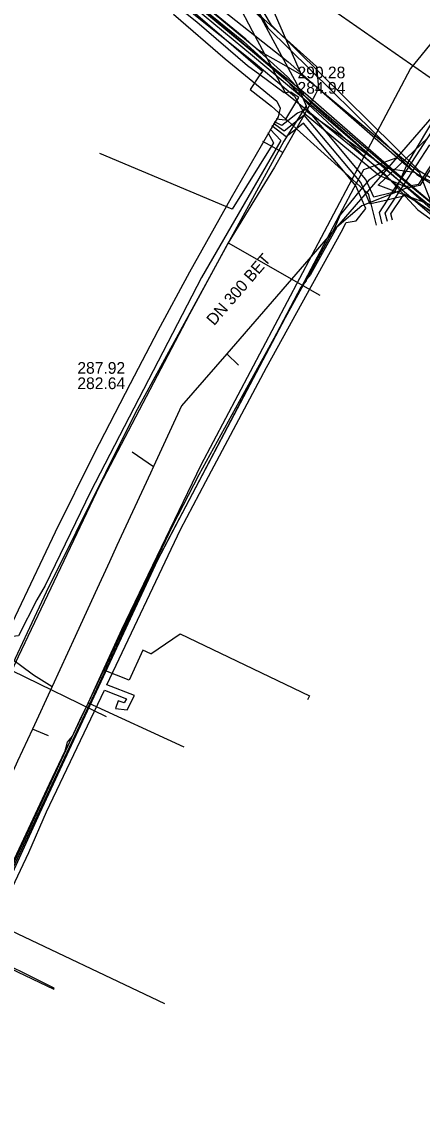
# Model space of a CAD drawing. Extents: x -600309 to -598967, y -1161267 to -1160292.
# Drawn here: x -600071.8 to -600044.3, y -1160426.8 to -1160352.5 of the extents above; entities that cross this region are included whole.
import ezdxf

# ---------------------------------------------------------------- set-up
doc = ezdxf.new("R2010")
doc.units = 0
for name, color, linetype in [('Vrstva 12', 7, 'Continuous'), ('Vrstva 13', 7, 'Continuous'), ('Vrstva 19', 7, 'Continuous'), ('Vrstva 42', 7, 'Continuous'), ('Vrstva 44', 7, 'Continuous'), ('Vrstva 54', 7, 'Continuous'), ('Vrstva 55', 7, 'Continuous'), ('Vrstva 58', 7, 'Continuous'), ('Vrstva 9', 7, 'Continuous')]:
    doc.layers.add(name, color=color, linetype=linetype)

msp = doc.modelspace()

# ---------------------------------------------------------------- linework, layer by layer
at = {"layer": 'Vrstva 12'}
for points in [[(-600052.59, -1160356.1), (-600065.3, -1160326.89), (-600071.13, -1160308.75)], [(-600071.04, -1160338.15), (-600070.29, -1160338.47), (-600069.4, -1160339.08), (-600056.82, -1160350.69), (-600055.37, -1160352.22), (-600054.72, -1160353.4), (-600052.91, -1160356.72), (-600052.27, -1160358.22)], [(-600071.52, -1160339.78), (-600068.3, -1160342.25), (-600056.96, -1160351.21), (-600055.97, -1160353.07), (-600055.13, -1160354.65)], [(-600055.13, -1160354.65), (-600053.72, -1160357.3), (-600052.3, -1160358.44), (-600047.59, -1160362.3)], [(-600052.59, -1160356.1), (-600051.6, -1160356.9), (-600047.37, -1160360.59), (-600046.05, -1160361.74)], [(-600052.27, -1160358.22), (-600053.81, -1160360.62)], [(-600052.27, -1160358.22), (-600052.19, -1160358.63), (-600046.76, -1160362.48)], [(-600053.81, -1160360.62), (-600063.99, -1160379.24), (-600070.07, -1160391.48), (-600073.68, -1160399.16), (-600075.4, -1160402.88), (-600078.93, -1160410.64)], [(-600047.59, -1160362.3), (-600046.05, -1160361.74)], [(-600047.59, -1160362.3), (-600046.89, -1160362.88), (-600044.64, -1160365.33), (-600031.24, -1160375.01)], [(-600046.05, -1160361.74), (-600044.87, -1160362.76)], [(-600046.76, -1160362.48), (-600047.99, -1160363.29), (-600048.78, -1160364.24), (-600049.03, -1160364.55)], [(-600046.76, -1160362.48), (-600045.86, -1160362.62), (-600044.87, -1160362.76)], [(-600044.87, -1160362.76), (-600044.54, -1160362.95)], [(-600044.54, -1160362.95), (-600043.32, -1160363.61), (-600040.93, -1160365.78)], [(-600049.03, -1160364.55), (-600049.95, -1160365.67), (-600050.35, -1160366.59), (-600059.62, -1160383.47), (-600061.42, -1160386.95), (-600065.05, -1160394.55), (-600066.13, -1160396.83)], [(-600062.91, -1160395.719), (-600060.9, -1160394.352), (-600052.058, -1160398.578), (-600052.185, -1160398.85)], [(-600062.91, -1160395.719), (-600063.454, -1160395.458), (-600064.399, -1160397.51), (-600066.13, -1160396.83)], [(-600078.78, -1160423.93), (-600077.24, -1160420.74), (-600075.91, -1160418.03), (-600073.87, -1160413.15), (-600069.86, -1160404.61), (-600068.79, -1160402.35), (-600068.63, -1160401.75), (-600068.27, -1160401.34), (-600066.13, -1160396.83)]]:
    msp.add_lwpolyline(points, dxfattribs=at)
at = {"layer": 'Vrstva 13'}
for p, q in [((-600067.208, -1160399.064), (-600060.644, -1160402.074)), ((-600074.114, -1160413.884), (-600061.984, -1160419.647))]:
    msp.add_line(p, q, dxfattribs=at)
for points in [[(-600055.6, -1160354.38), (-600067.52, -1160344.52), (-600070.01, -1160342.56)], [(-600043.34, -1160353.45), (-600045.144, -1160355.652), (-600059.499, -1160382.793), (-600064.92, -1160394.071), (-600067.208, -1160399.064), (-600067.79, -1160400.261), (-600068.48, -1160401.76), (-600074.114, -1160413.884), (-600075.988, -1160417.875), (-600082.537, -1160432.282), (-600086.839, -1160441.714), (-600093.399, -1160455.743), (-600098.87, -1160467.43), (-600100.834, -1160472.035), (-600101.904, -1160474.347), (-600111.307, -1160494.031), (-600112.353, -1160496.209), (-600121.987, -1160516.186), (-600122.188, -1160516.468)], [(-600055.13, -1160354.65), (-600055.6, -1160354.38)], [(-600055.13, -1160354.65), (-600053.99, -1160355.3)], [(-600053.99, -1160355.3), (-600052.59, -1160356.1)], [(-600048.34, -1160362.58), (-600047.59, -1160362.3)], [(-600048.81, -1160363.46), (-600048.34, -1160362.58)], [(-600049.97, -1160365.66), (-600048.81, -1160363.46)], [(-600081.34, -1160429.68), (-600080.15, -1160427.2), (-600071.2, -1160407.88), (-600062.68, -1160389.74), (-600049.97, -1160365.66)]]:
    msp.add_lwpolyline(points, dxfattribs=at)
at = {"layer": 'Vrstva 19'}
for points in [[(-600060.56, -1160347.42), (-600051.582, -1160355.518), (-600051.432, -1160356.995)], [(-600051.432, -1160356.995), (-600051.67, -1160357.47), (-600052.24, -1160358.5), (-600053.875, -1160361.413), (-600054.44, -1160362.42), (-600057.61, -1160367.59), (-600060.27, -1160372.46), (-600066.42, -1160384.21), (-600071.987, -1160395.908), (-600072.44, -1160396.86), (-600081.21, -1160416.01), (-600081.68, -1160417.02), (-600087.34, -1160428.81), (-600093.67, -1160442.82), (-600097.21, -1160450.62), (-600102.72, -1160462.51), (-600107.62, -1160472.9), (-600115.47, -1160490.04), (-600118.4, -1160496.38), (-600123.238, -1160507.012)], [(-600053.875, -1160361.413), (-600055.244, -1160360.655)], [(-600057.61, -1160367.59), (-600051.34, -1160371.17)], [(-600072.44, -1160396.86), (-600065.98, -1160400)]]:
    msp.add_lwpolyline(points, dxfattribs=at)
at = {"layer": 'Vrstva 42'}
for points in [[(-600025.016, -1160331.803), (-600025.817, -1160331.264), (-600026.068, -1160331.095), (-600027.805, -1160333.371), (-600027.525, -1160333.581), (-600026.823, -1160334.108), (-600026.943, -1160334.268), (-600027.063, -1160334.428), (-600027.763, -1160333.903), (-600028.048, -1160333.689), (-600029.615, -1160335.742), (-600035.648, -1160343.647), (-600037.717, -1160346.386), (-600038.5, -1160350.08), (-600038.715, -1160352.302), (-600038.887, -1160352.567), (-600045.877, -1160363.329), (-600046.428, -1160364.177), (-600046.744, -1160364.664), (-600047.293, -1160365.509), (-600047.104, -1160366.293)], [(-600054.339, -1160359.104), (-600053.711, -1160359.167), (-600053.681, -1160359.118), (-600052.788, -1160357.648), (-600053.32, -1160357.282), (-600053.783, -1160357.329), (-600055.448, -1160356.1), (-600056.29, -1160355.479), (-600059.763, -1160352.482), (-600067.367, -1160346.437)], [(-600055.9, -1160351.18), (-600054.9, -1160352.87), (-600044.71, -1160362.92), (-600043.73, -1160363.52), (-600043.03, -1160363.84), (-600035.8, -1160369.64), (-600028.83, -1160374.57), (-600024.02, -1160377.54), (-600018.3, -1160381.41), (-600015.1, -1160383.52), (-600007.74, -1160388.16), (-599999.73, -1160393.52), (-599995.64, -1160396.06), (-599984.39, -1160403.29)], [(-600055.9, -1160351.18), (-600054.9, -1160352.87), (-600044.71, -1160362.92), (-600043.73, -1160363.52), (-600043.03, -1160363.84), (-600035.8, -1160369.64), (-600028.83, -1160374.57), (-600024.02, -1160377.54), (-600018.3, -1160381.41), (-600015.1, -1160383.52), (-600007.74, -1160388.16), (-599999.73, -1160393.52), (-599995.64, -1160396.06), (-599984.39, -1160403.29)], [(-599995.48, -1160395.806), (-599999.567, -1160393.268), (-600007.577, -1160387.908), (-600014.937, -1160383.268), (-600018.133, -1160381.161), (-600023.857, -1160377.288), (-600028.664, -1160374.32), (-600035.619, -1160369.4), (-600042.871, -1160363.583), (-600043.589, -1160363.255), (-600044.524, -1160362.682), (-600054.662, -1160352.684), (-600055.654, -1160351.007)], [(-599995.48, -1160395.806), (-599999.567, -1160393.268), (-600007.577, -1160387.908), (-600014.937, -1160383.268), (-600018.133, -1160381.161), (-600023.857, -1160377.288), (-600028.664, -1160374.32), (-600035.619, -1160369.4), (-600042.871, -1160363.583), (-600043.589, -1160363.255), (-600044.524, -1160362.682), (-600054.662, -1160352.684), (-600055.654, -1160351.007)], [(-600060.027, -1160351.766), (-600055.275, -1160355.842), (-600055.448, -1160356.1), (-600056.107, -1160357.085), (-600054.652, -1160358.24), (-600053.681, -1160359.118), (-600053.547, -1160359.239), (-600053.246, -1160359.511), (-600052.946, -1160359.783), (-600049.611, -1160362.8), (-600048.308, -1160363.978), (-600048.045, -1160364.216), (-600047.858, -1160364.93), (-600047.483, -1160366.368)], [(-600035.919, -1160351.841), (-600034.556, -1160354.457), (-600035.028, -1160354.862), (-600035.823, -1160355.543), (-600038.542, -1160352.903), (-600038.887, -1160352.567), (-600039.056, -1160352.403), (-600039.721, -1160352.71), (-600045.325, -1160362.092), (-600045.877, -1160363.329), (-600046.235, -1160364.131), (-600046.428, -1160364.177), (-600047.658, -1160364.47), (-600048.189, -1160363.248), (-600052.217, -1160358.452), (-600052.879, -1160358.708), (-600053.547, -1160359.239), (-600053.949, -1160359.559), (-600054.459, -1160359.305)], [(-600065.322, -1160399.45), (-600064.535, -1160399.536), (-600064.023, -1160398.567), (-600065.929, -1160397.833), (-600060.878, -1160387.203), (-600059.143, -1160383.928), (-600055.001, -1160376.107), (-600051.462, -1160369.712), (-600049.88, -1160366.866), (-600049.531, -1160366.197), (-600048.847, -1160366.089), (-600048.194, -1160365.241), (-600048.874, -1160363.677), (-600049.611, -1160362.8), (-600052.465, -1160359.401), (-600052.946, -1160359.783), (-600053.653, -1160360.345), (-600054.62, -1160359.577)], [(-600043.127, -1160367.585), (-600042.644, -1160367.951), (-600042.783, -1160368.092), (-600042.594, -1160368.223), (-600041.511, -1160367.088), (-600044.638, -1160364.833), (-600045.338, -1160364.329), (-600045.405, -1160364.345), (-600045.687, -1160364.412), (-600046.199, -1160364.534), (-600046.744, -1160364.664), (-600047.858, -1160364.93), (-600047.891, -1160364.938), (-600048.308, -1160363.978), (-600048.532, -1160363.463), (-600052.41, -1160358.846), (-600053.246, -1160359.511), (-600053.788, -1160359.942), (-600054.524, -1160359.415)], [(-600054.756, -1160359.804), (-600054.02, -1160360.583), (-600059.455, -1160369.958), (-600067.049, -1160384.621), (-600070.146, -1160391.032), (-600070.71, -1160392.02)], [(-600054.901, -1160360.047), (-600054.513, -1160360.735), (-600057.355, -1160365.281), (-600066.415, -1160361.486)], [(-600046.703, -1160366.139), (-600046.865, -1160365.557), (-600046.199, -1160364.534), (-600043.823, -1160360.888)], [(-600046.38, -1160366.036), (-600046.488, -1160365.606), (-600045.687, -1160364.412), (-600045.571, -1160364.239), (-600045.405, -1160364.345), (-600044.638, -1160364.833), (-600041.41, -1160366.891), (-600031.251, -1160374.481), (-600026.348, -1160378.144), (-600024.244, -1160379.586), (-600021.631, -1160381.27), (-600004.674, -1160392.197), (-599997.579, -1160396.764), (-599992.755, -1160399.93)], [(-600070.71, -1160392.02), (-600071.98, -1160394.47), (-600072.374, -1160394.523), (-600072.599, -1160394.307), (-600072.73, -1160394.319)], [(-600088.96, -1160448.5), (-600089.32, -1160448.04), (-600088.902, -1160447.783), (-600085.419, -1160440.033), (-600082.172, -1160432.872), (-600076.668, -1160435.337), (-600076.981, -1160436.018), (-600076.705, -1160436.14), (-600076.135, -1160435.136), (-600081.958, -1160432.528), (-600077.956, -1160423.786), (-600076.536, -1160420.801), (-600074.553, -1160416.276), (-600069.561, -1160418.649), (-600069.528, -1160418.577), (-600074.501, -1160416.126), (-600071.256, -1160409.31), (-600070.05, -1160406.516), (-600066.079, -1160398.205), (-600064.587, -1160398.779), (-600064.735, -1160399.059), (-600065.15, -1160398.935), (-600065.322, -1160399.45)]]:
    msp.add_lwpolyline(points, dxfattribs=at)
at = {"layer": 'Vrstva 44'}
for points in [[(-599993.78, -1160399.7), (-600001.64, -1160394.65), (-600009.57, -1160389.55), (-600016.32, -1160385.21), (-600022.74, -1160380.97), (-600027.02, -1160378.06), (-600033.26, -1160373.46), (-600039.73, -1160368.8), (-600047.04, -1160362.36), (-600051.97, -1160357.99), (-600052.974, -1160356.871), (-600053.55, -1160356.23), (-600056.42, -1160353.65), (-600067.04, -1160344.91), (-600074.16, -1160339.68), (-600077.94, -1160336.89), (-600080.01, -1160335.5), (-600084.73, -1160332.8), (-600090.5, -1160329.72), (-600097.05, -1160326.65), (-600103.23, -1160324.53), (-600110.51, -1160322.11), (-600111.609, -1160321.688), (-600111.76, -1160321.63)], [(-600064.659, -1160347.235), (-600056.58, -1160353.82), (-600054.852, -1160355.365), (-600053.75, -1160356.35), (-600052.13, -1160358.12), (-600047.28, -1160362.62), (-600039.8, -1160369.01), (-600027.13, -1160378.28), (-600016.44, -1160385.35), (-600001.81, -1160394.84), (-599993.94, -1160399.81)], [(-599995.027, -1160397.899), (-600016.677, -1160383.869), (-600036.137, -1160370.199), (-600043.107, -1160365.359), (-600046.077, -1160362.839), (-600052.317, -1160357.399), (-600052.974, -1160356.871), (-600054.852, -1160355.365), (-600055.857, -1160354.559), (-600064.659, -1160347.235)]]:
    msp.add_lwpolyline(points, dxfattribs=at)
at = {"layer": 'Vrstva 54'}
for points in [[(-600047.35, -1160363.65), (-600043.96, -1160360.4)], [(-600032.278, -1160369.307), (-600047.35, -1160363.65)]]:
    msp.add_lwpolyline(points, dxfattribs=at)
at = {"layer": 'Vrstva 55'}
for points in [[(-600067.29, -1160346.5), (-600067.199, -1160346.47), (-600066.669, -1160346.56), (-600064.711, -1160348.129), (-600055.91, -1160355.18), (-600053.09, -1160357.55), (-600052.41, -1160358.71), (-600047.269, -1160362.99), (-600045.493, -1160363.742), (-600044.572, -1160363.562), (-600038.887, -1160354.86), (-600038.076, -1160353.846), (-600039.495, -1160352.239), (-600039.325, -1160351.941)], [(-600039.304, -1160351.965), (-600039.405, -1160352.16), (-600037.919, -1160353.842), (-600038.79, -1160354.93), (-600044.499, -1160363.67), (-600045.47, -1160363.86), (-600048.48, -1160365.05), (-600050.19, -1160366.52), (-600051.989, -1160369.75), (-600052.259, -1160370.08), (-600052.28, -1160370.18)], [(-600052.28, -1160370.18), (-600052.64, -1160370.62), (-600062.46, -1160389.3), (-600070.54, -1160406.63), (-600084.85, -1160438), (-600100.93, -1160472.64), (-600115.08, -1160503.1)]]:
    msp.add_lwpolyline(points, dxfattribs=at)
at = {"layer": 'Vrstva 58'}
for points in [[(-600105.34, -1160292.347), (-600107.669, -1160300.781), (-600108.118, -1160303.437), (-600109.769, -1160311.4), (-600111.582, -1160319.382), (-600112.077, -1160320.403), (-600112.105, -1160321.266), (-600110.814, -1160322.441), (-600094.72, -1160328.036), (-600091.842, -1160329.33), (-600084.718, -1160333.302), (-600080.234, -1160335.733), (-600072.968, -1160340.908), (-600067.085, -1160345.28), (-600055.822, -1160354.614), (-600052.452, -1160357.452), (-600046.142, -1160362.862), (-600043.096, -1160365.359), (-600036.049, -1160370.247), (-600016.752, -1160383.932), (-599995.108, -1160397.869)], [(-600084.815, -1160333.476), (-600080.339, -1160335.904), (-600073.085, -1160341.07), (-600067.209, -1160345.437), (-600055.946, -1160354.761), (-600052.581, -1160357.606), (-600046.271, -1160363.016), (-600043.217, -1160365.519), (-600036.164, -1160370.411), (-600016.863, -1160384.098), (-599995.207, -1160398.053)], [(-600061.552, -1160348.841), (-600053.52, -1160355.2), (-600051.7, -1160356.81), (-600044.55, -1160362.76), (-600043.69, -1160364.9), (-600037.91, -1160369.38), (-600032.53, -1160373.49), (-600027.31, -1160377.27), (-600016.45, -1160384.23), (-599996.59, -1160397.17), (-599984.9, -1160405.25)], [(-600061.36, -1160351.94), (-600057.83, -1160355), (-600054.28, -1160357.9), (-600054.07, -1160358.38), (-600054.2, -1160358.96), (-600054.67, -1160359.76), (-600057.41, -1160364.5), (-600060.27, -1160369.6), (-600062.43, -1160373.6), (-600064.33, -1160377.23), (-600066.8, -1160382), (-600069.46, -1160387.38), (-600072.83, -1160394.5), (-600076.61, -1160402.5), (-600079.34, -1160408.54), (-600082.01, -1160414.34), (-600086.97, -1160425.09), (-600090.81, -1160433.66)]]:
    msp.add_lwpolyline(points, dxfattribs=at)
at = {"layer": 'Vrstva 9'}
for p, q in [((-600056.919, -1160375.962), (-600057.703, -1160375.19)), ((-600064.182, -1160381.886), (-600062.732, -1160382.887)), ((-600070.956, -1160397.157), (-600069.676, -1160397.938)), ((-600069.915, -1160401.324), (-600071.021, -1160400.854))]:
    msp.add_line(p, q, dxfattribs=at)
for points in [[(-600080.965, -1160329.606), (-600079.645, -1160330.661), (-600059.41, -1160345.339), (-600057.726, -1160346.559), (-600042, -1160357.52)], [(-600042, -1160357.52), (-600042.657, -1160357.805), (-600057.703, -1160375.19), (-600060.809, -1160378.743)], [(-600060.809, -1160378.743), (-600062.732, -1160382.887), (-600062.948, -1160383.354), (-600065.231, -1160388.304), (-600065.742, -1160389.412), (-600066.726, -1160391.544), (-600068.104, -1160394.532), (-600069.676, -1160397.938), (-600071.021, -1160400.854), (-600072.038, -1160403.058), (-600072.549, -1160404.166), (-600074.799, -1160409.045), (-600075.045, -1160409.578), (-600076.842, -1160413.602)], [(-600070.874, -1160397.223), (-600071.027, -1160397.1), (-600072.372, -1160396.12), (-600076.439, -1160394.03)]]:
    msp.add_lwpolyline(points, dxfattribs=at)

# ---------------------------------------------------------------- texts
at = {"layer": 'Vrstva 12'}
for s, p in [('290.28', (-600052.873, -1160356.332)), ('284.94', (-600052.873, -1160357.382)), ('287.92', (-600067.945, -1160376.546)), ('282.64', (-600067.945, -1160377.596))]:
    msp.add_text(s, height=0.8, dxfattribs=at).set_placement(p)
msp.add_text('DN 300 BET', height=0.8, rotation=49.10248, dxfattribs=at).set_placement((-600058.58, -1160373.298))

doc.saveas('drawing.dxf')
